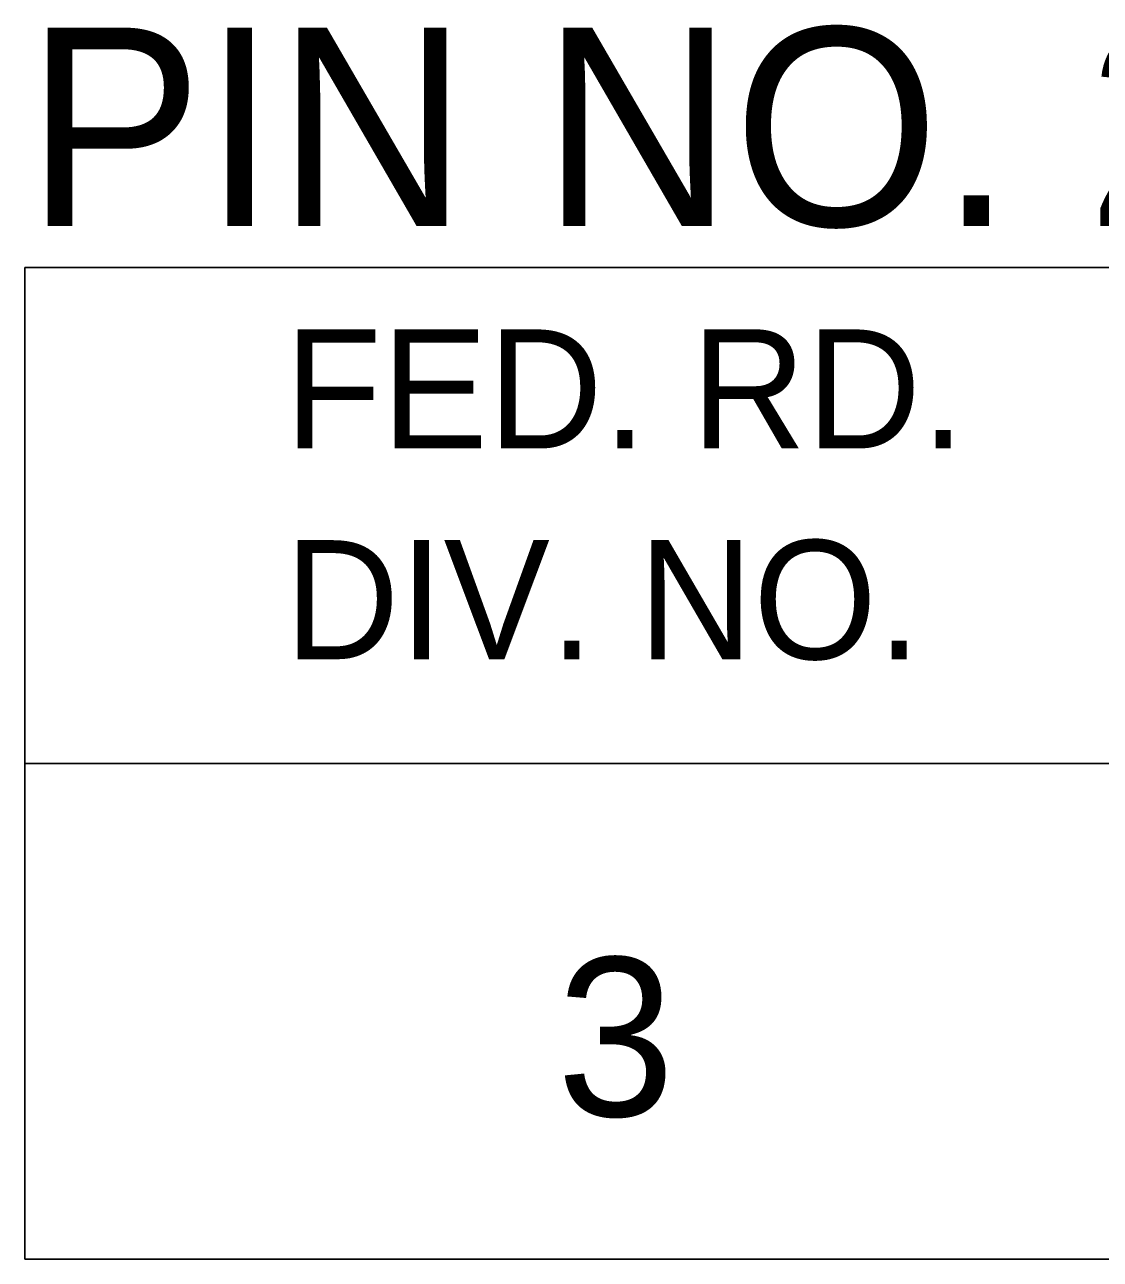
# Model space of a CAD drawing. Extents: x 1000 to 1162, y 999 to 8520.
# Drawn here: x 1133.055 to 1135.766, y 7655.046 to 7658.157 of the extents above; entities that cross this region are included whole.
import ezdxf

# ---------------------------------------------------------------- set-up
doc = ezdxf.new("R2010")
doc.units = 0
doc.layers.add('Level 20', color=7, linetype='Continuous')
doc.layers.add('Level 3', color=7, linetype='Continuous')

msp = doc.modelspace()

# ---------------------------------------------------------------- linework, layer by layer
at = {"layer": 'Level 3'}
for p, q in [((1133.055, 7657.5458), (1161.555, 7657.5458)), ((1133.055, 7657.5458), (1133.055, 7655.0458)), ((1133.055, 7657.5458), (1161.555, 7657.5458)), ((1133.055, 7657.5458), (1133.055, 7655.0458)), ((1133.055, 7657.5458), (1161.555, 7657.5458)), ((1133.055, 7657.5458), (1133.055, 7655.0458)), ((1133.055, 7657.5458), (1161.555, 7657.5458)), ((1133.055, 7657.5458), (1133.055, 7655.0458)), ((1133.055, 7657.5458), (1161.555, 7657.5458)), ((1133.055, 7657.5458), (1133.055, 7655.0458)), ((1133.055, 7657.5458), (1161.555, 7657.5458)), ((1133.055, 7657.5458), (1133.055, 7655.0458)), ((1133.055, 7657.5458), (1161.555, 7657.5458)), ((1133.055, 7657.5458), (1133.055, 7655.0458)), ((1133.055, 7657.5458), (1161.555, 7657.5458)), ((1133.055, 7657.5458), (1133.055, 7655.0458)), ((1133.055, 7657.5458), (1161.555, 7657.5458)), ((1133.055, 7657.5458), (1133.055, 7655.0458)), ((1133.055, 7657.5458), (1161.555, 7657.5458)), ((1133.055, 7657.5458), (1133.055, 7655.0458)), ((1133.055, 7657.5458), (1161.555, 7657.5458)), ((1133.055, 7657.5458), (1133.055, 7655.0458)), ((1133.055, 7657.5458), (1161.555, 7657.5458)), ((1133.055, 7657.5458), (1133.055, 7655.0458)), ((1133.055, 7657.5458), (1161.555, 7657.5458)), ((1133.055, 7657.5458), (1133.055, 7655.0458)), ((1133.055, 7657.5458), (1161.555, 7657.5458)), ((1133.055, 7657.5458), (1133.055, 7655.0458)), ((1133.055, 7657.5458), (1161.555, 7657.5458)), ((1133.055, 7657.5458), (1133.055, 7655.0458)), ((1133.055, 7657.5458), (1161.555, 7657.5458)), ((1133.055, 7657.5458), (1133.055, 7655.0458)), ((1133.055, 7657.5458), (1161.555, 7657.5458)), ((1133.055, 7657.5458), (1133.055, 7655.0458)), ((1133.055, 7657.5458), (1161.555, 7657.5458)), ((1133.055, 7657.5458), (1133.055, 7655.0458)), ((1133.055, 7657.5458), (1161.555, 7657.5458)), ((1133.055, 7657.5458), (1133.055, 7655.0458)), ((1133.055, 7657.5458), (1161.555, 7657.5458)), ((1133.055, 7657.5458), (1133.055, 7655.0458)), ((1133.055, 7657.5458), (1161.555, 7657.5458)), ((1133.055, 7657.5458), (1133.055, 7655.0458)), ((1133.055, 7657.5458), (1161.555, 7657.5458)), ((1133.055, 7657.5458), (1133.055, 7655.0458)), ((1133.055, 7657.5458), (1161.555, 7657.5458)), ((1133.055, 7657.5458), (1133.055, 7655.0458)), ((1133.055, 7657.5458), (1161.555, 7657.5458)), ((1133.055, 7657.5458), (1133.055, 7655.0458)), ((1133.055, 7657.5458), (1161.555, 7657.5458)), ((1133.055, 7657.5458), (1133.055, 7655.0458)), ((1133.055, 7657.5458), (1161.555, 7657.5458)), ((1133.055, 7657.5458), (1133.055, 7655.0458)), ((1133.055, 7657.5458), (1161.555, 7657.5458)), ((1133.055, 7657.5458), (1133.055, 7655.0458)), ((1133.055, 7657.5458), (1161.555, 7657.5458)), ((1133.055, 7657.5458), (1133.055, 7655.0458)), ((1133.055, 7657.5458), (1161.555, 7657.5458)), ((1133.055, 7657.5458), (1133.055, 7655.0458)), ((1133.055, 7657.5458), (1161.555, 7657.5458)), ((1133.055, 7657.5458), (1133.055, 7655.0458)), ((1133.055, 7657.5458), (1161.555, 7657.5458)), ((1133.055, 7657.5458), (1133.055, 7655.0458)), ((1133.055, 7657.5458), (1161.555, 7657.5458)), ((1133.055, 7657.5458), (1133.055, 7655.0458)), ((1133.055, 7657.5458), (1161.555, 7657.5458)), ((1133.055, 7657.5458), (1133.055, 7655.0458)), ((1133.055, 7657.5458), (1161.555, 7657.5458)), ((1133.055, 7657.5458), (1133.055, 7655.0458)), ((1133.055, 7657.5458), (1161.555, 7657.5458)), ((1133.055, 7657.5458), (1133.055, 7655.0458)), ((1133.055, 7657.5458), (1161.555, 7657.5458)), ((1133.055, 7657.5458), (1133.055, 7655.0458)), ((1133.055, 7657.5458), (1161.555, 7657.5458)), ((1133.055, 7657.5458), (1133.055, 7655.0458)), ((1133.055, 7657.5458), (1161.555, 7657.5458)), ((1133.055, 7657.5458), (1133.055, 7655.0458)), ((1133.055, 7657.5458), (1161.555, 7657.5458)), ((1133.055, 7657.5458), (1133.055, 7655.0458)), ((1133.055, 7657.5458), (1161.555, 7657.5458)), ((1133.055, 7657.5458), (1133.055, 7655.0458)), ((1133.055, 7657.5458), (1161.555, 7657.5458)), ((1133.055, 7657.5458), (1133.055, 7655.0458)), ((1133.055, 7657.5458), (1161.555, 7657.5458)), ((1133.055, 7657.5458), (1133.055, 7655.0458)), ((1133.055, 7657.5458), (1161.555, 7657.5458)), ((1133.055, 7657.5458), (1133.055, 7655.0458)), ((1133.055, 7657.5458), (1161.555, 7657.5458)), ((1133.055, 7657.5458), (1133.055, 7655.0458)), ((1133.055, 7657.5458), (1161.555, 7657.5458)), ((1133.055, 7657.5458), (1133.055, 7655.0458)), ((1133.055, 7657.5458), (1161.555, 7657.5458)), ((1133.055, 7657.5458), (1133.055, 7655.0458)), ((1133.055, 7657.5458), (1161.555, 7657.5458)), ((1133.055, 7657.5458), (1133.055, 7655.0458)), ((1133.055, 7657.5458), (1161.555, 7657.5458)), ((1133.055, 7657.5458), (1133.055, 7655.0458)), ((1133.055, 7657.5458), (1161.555, 7657.5458)), ((1133.055, 7657.5458), (1133.055, 7655.0458)), ((1133.055, 7657.5458), (1161.555, 7657.5458)), ((1133.055, 7657.5458), (1133.055, 7655.0458)), ((1133.055, 7657.5458), (1161.555, 7657.5458)), ((1133.055, 7657.5458), (1133.055, 7655.0458)), ((1133.055, 7657.5458), (1161.555, 7657.5458)), ((1133.055, 7657.5458), (1133.055, 7655.0458)), ((1133.055, 7657.5458), (1161.555, 7657.5458)), ((1133.055, 7657.5458), (1133.055, 7655.0458)), ((1133.055, 7657.5458), (1161.555, 7657.5458)), ((1133.055, 7657.5458), (1133.055, 7655.0458)), ((1133.055, 7657.5458), (1161.555, 7657.5458)), ((1133.055, 7657.5458), (1133.055, 7655.0458)), ((1133.055, 7657.5458), (1161.555, 7657.5458)), ((1133.055, 7657.5458), (1133.055, 7655.0458)), ((1133.055, 7656.2958), (1161.555, 7656.2958)), ((1133.055, 7656.2958), (1161.555, 7656.2958)), ((1133.055, 7656.2958), (1161.555, 7656.2958)), ((1133.055, 7656.2958), (1161.555, 7656.2958)), ((1133.055, 7656.2958), (1161.555, 7656.2958)), ((1133.055, 7656.2958), (1161.555, 7656.2958)), ((1133.055, 7656.2958), (1161.555, 7656.2958)), ((1133.055, 7656.2958), (1161.555, 7656.2958)), ((1133.055, 7656.2958), (1161.555, 7656.2958)), ((1133.055, 7656.2958), (1161.555, 7656.2958)), ((1133.055, 7656.2958), (1161.555, 7656.2958)), ((1133.055, 7656.2958), (1161.555, 7656.2958)), ((1133.055, 7656.2958), (1161.555, 7656.2958)), ((1133.055, 7656.2958), (1161.555, 7656.2958)), ((1133.055, 7656.2958), (1161.555, 7656.2958)), ((1133.055, 7656.2958), (1161.555, 7656.2958)), ((1133.055, 7656.2958), (1161.555, 7656.2958)), ((1133.055, 7656.2958), (1161.555, 7656.2958)), ((1133.055, 7656.2958), (1161.555, 7656.2958)), ((1133.055, 7656.2958), (1161.555, 7656.2958)), ((1133.055, 7656.2958), (1161.555, 7656.2958)), ((1133.055, 7656.2958), (1161.555, 7656.2958)), ((1133.055, 7656.2958), (1161.555, 7656.2958)), ((1133.055, 7656.2958), (1161.555, 7656.2958)), ((1133.055, 7656.2958), (1161.555, 7656.2958)), ((1133.055, 7656.2958), (1161.555, 7656.2958)), ((1133.055, 7656.2958), (1161.555, 7656.2958)), ((1133.055, 7656.2958), (1161.555, 7656.2958)), ((1133.055, 7656.2958), (1161.555, 7656.2958)), ((1133.055, 7656.2958), (1161.555, 7656.2958)), ((1133.055, 7656.2958), (1161.555, 7656.2958)), ((1133.055, 7656.2958), (1161.555, 7656.2958)), ((1133.055, 7656.2958), (1161.555, 7656.2958)), ((1133.055, 7656.2958), (1161.555, 7656.2958)), ((1133.055, 7656.2958), (1161.555, 7656.2958)), ((1133.055, 7656.2958), (1161.555, 7656.2958)), ((1133.055, 7656.2958), (1161.555, 7656.2958)), ((1133.055, 7656.2958), (1161.555, 7656.2958)), ((1133.055, 7656.2958), (1161.555, 7656.2958)), ((1133.055, 7656.2958), (1161.555, 7656.2958)), ((1133.055, 7656.2958), (1161.555, 7656.2958)), ((1133.055, 7656.2958), (1161.555, 7656.2958)), ((1133.055, 7656.2958), (1161.555, 7656.2958)), ((1133.055, 7656.2958), (1161.555, 7656.2958)), ((1133.055, 7656.2958), (1161.555, 7656.2958)), ((1133.055, 7656.2958), (1161.555, 7656.2958)), ((1133.055, 7656.2958), (1161.555, 7656.2958)), ((1133.055, 7656.2958), (1161.555, 7656.2958)), ((1133.055, 7656.2958), (1161.555, 7656.2958)), ((1133.055, 7656.2958), (1161.555, 7656.2958)), ((1133.055, 7656.2958), (1161.555, 7656.2958)), ((1133.055, 7656.2958), (1161.555, 7656.2958)), ((1133.055, 7656.2958), (1161.555, 7656.2958)), ((1133.055, 7656.2958), (1161.555, 7656.2958)), ((1133.055, 7656.2958), (1161.555, 7656.2958)), ((1133.055, 7656.2958), (1161.555, 7656.2958)), ((1133.055, 7655.0458), (1161.555, 7655.0458)), ((1133.055, 7655.0458), (1161.555, 7655.0458)), ((1133.055, 7655.0458), (1161.555, 7655.0458)), ((1133.055, 7655.0458), (1161.555, 7655.0458)), ((1133.055, 7655.0458), (1161.555, 7655.0458)), ((1133.055, 7655.0458), (1161.555, 7655.0458)), ((1133.055, 7655.0458), (1161.555, 7655.0458)), ((1133.055, 7655.0458), (1161.555, 7655.0458)), ((1133.055, 7655.0458), (1161.555, 7655.0458)), ((1133.055, 7655.0458), (1161.555, 7655.0458)), ((1133.055, 7655.0458), (1161.555, 7655.0458)), ((1133.055, 7655.0458), (1161.555, 7655.0458)), ((1133.055, 7655.0458), (1161.555, 7655.0458)), ((1133.055, 7655.0458), (1161.555, 7655.0458)), ((1133.055, 7655.0458), (1161.555, 7655.0458)), ((1133.055, 7655.0458), (1161.555, 7655.0458)), ((1133.055, 7655.0458), (1161.555, 7655.0458)), ((1133.055, 7655.0458), (1161.555, 7655.0458)), ((1133.055, 7655.0458), (1161.555, 7655.0458)), ((1133.055, 7655.0458), (1161.555, 7655.0458)), ((1133.055, 7655.0458), (1161.555, 7655.0458)), ((1133.055, 7655.0458), (1161.555, 7655.0458)), ((1133.055, 7655.0458), (1161.555, 7655.0458)), ((1133.055, 7655.0458), (1161.555, 7655.0458)), ((1133.055, 7655.0458), (1161.555, 7655.0458)), ((1133.055, 7655.0458), (1161.555, 7655.0458)), ((1133.055, 7655.0458), (1161.555, 7655.0458)), ((1133.055, 7655.0458), (1161.555, 7655.0458)), ((1133.055, 7655.0458), (1161.555, 7655.0458)), ((1133.055, 7655.0458), (1161.555, 7655.0458)), ((1133.055, 7655.0458), (1161.555, 7655.0458)), ((1133.055, 7655.0458), (1161.555, 7655.0458)), ((1133.055, 7655.0458), (1161.555, 7655.0458)), ((1133.055, 7655.0458), (1161.555, 7655.0458)), ((1133.055, 7655.0458), (1161.555, 7655.0458)), ((1133.055, 7655.0458), (1161.555, 7655.0458)), ((1133.055, 7655.0458), (1161.555, 7655.0458)), ((1133.055, 7655.0458), (1161.555, 7655.0458)), ((1133.055, 7655.0458), (1161.555, 7655.0458)), ((1133.055, 7655.0458), (1161.555, 7655.0458)), ((1133.055, 7655.0458), (1161.555, 7655.0458)), ((1133.055, 7655.0458), (1161.555, 7655.0458)), ((1133.055, 7655.0458), (1161.555, 7655.0458)), ((1133.055, 7655.0458), (1161.555, 7655.0458)), ((1133.055, 7655.0458), (1161.555, 7655.0458)), ((1133.055, 7655.0458), (1161.555, 7655.0458)), ((1133.055, 7655.0458), (1161.555, 7655.0458)), ((1133.055, 7655.0458), (1161.555, 7655.0458)), ((1133.055, 7655.0458), (1161.555, 7655.0458)), ((1133.055, 7655.0458), (1161.555, 7655.0458)), ((1133.055, 7655.0458), (1161.555, 7655.0458)), ((1133.055, 7655.0458), (1161.555, 7655.0458)), ((1133.055, 7655.0458), (1161.555, 7655.0458)), ((1133.055, 7655.0458), (1161.555, 7655.0458)), ((1133.055, 7655.0458), (1161.555, 7655.0458)), ((1133.055, 7655.0458), (1161.555, 7655.0458))]:
    msp.add_line(p, q, dxfattribs=at)

# ---------------------------------------------------------------- texts
at = {"layer": 'Level 20'}
msp.add_text('PIN NO. 26432', height=0.5, dxfattribs=at).set_placement((1133.0578, 7657.65))
at = {"layer": 'Level 3'}
for s, height, p in [('FED. RD.', 0.3, (1133.7098, 7657.0896)), ('FED. RD.', 0.3, (1133.7098, 7657.0896)), ('FED. RD.', 0.3, (1133.7098, 7657.0896)), ('FED. RD.', 0.3, (1133.7098, 7657.0896)), ('FED. RD.', 0.3, (1133.7098, 7657.0896)), ('FED. RD.', 0.3, (1133.7098, 7657.0896)), ('FED. RD.', 0.3, (1133.7098, 7657.0896)), ('FED. RD.', 0.3, (1133.7098, 7657.0896)), ('FED. RD.', 0.3, (1133.7098, 7657.0896)), ('FED. RD.', 0.3, (1133.7098, 7657.0896)), ('FED. RD.', 0.3, (1133.7098, 7657.0896)), ('FED. RD.', 0.3, (1133.7098, 7657.0896)), ('FED. RD.', 0.3, (1133.7098, 7657.0896)), ('FED. RD.', 0.3, (1133.7098, 7657.0896)), ('FED. RD.', 0.3, (1133.7098, 7657.0896)), ('FED. RD.', 0.3, (1133.7098, 7657.0896)), ('FED. RD.', 0.3, (1133.7098, 7657.0896)), ('FED. RD.', 0.3, (1133.7098, 7657.0896)), ('FED. RD.', 0.3, (1133.7098, 7657.0896)), ('FED. RD.', 0.3, (1133.7098, 7657.0896)), ('FED. RD.', 0.3, (1133.7098, 7657.0896)), ('FED. RD.', 0.3, (1133.7098, 7657.0896)), ('FED. RD.', 0.3, (1133.7098, 7657.0896)), ('FED. RD.', 0.3, (1133.7098, 7657.0896)), ('FED. RD.', 0.3, (1133.7098, 7657.0896)), ('FED. RD.', 0.3, (1133.7098, 7657.0896)), ('FED. RD.', 0.3, (1133.7098, 7657.0896)), ('FED. RD.', 0.3, (1133.7098, 7657.0896)), ('FED. RD.', 0.3, (1133.7098, 7657.0896)), ('FED. RD.', 0.3, (1133.7098, 7657.0896)), ('FED. RD.', 0.3, (1133.7098, 7657.0896)), ('FED. RD.', 0.3, (1133.7098, 7657.0896)), ('FED. RD.', 0.3, (1133.7098, 7657.0896)), ('FED. RD.', 0.3, (1133.7098, 7657.0896)), ('FED. RD.', 0.3, (1133.7098, 7657.0896)), ('FED. RD.', 0.3, (1133.7098, 7657.0896)), ('FED. RD.', 0.3, (1133.7098, 7657.0896)), ('FED. RD.', 0.3, (1133.7098, 7657.0896)), ('FED. RD.', 0.3, (1133.7098, 7657.0896)), ('FED. RD.', 0.3, (1133.7098, 7657.0896)), ('FED. RD.', 0.3, (1133.7098, 7657.0896)), ('FED. RD.', 0.3, (1133.7098, 7657.0896)), ('FED. RD.', 0.3, (1133.7098, 7657.0896)), ('FED. RD.', 0.3, (1133.7098, 7657.0896)), ('FED. RD.', 0.3, (1133.7098, 7657.0896)), ('FED. RD.', 0.3, (1133.7098, 7657.0896)), ('FED. RD.', 0.3, (1133.7098, 7657.0896)), ('FED. RD.', 0.3, (1133.7098, 7657.0896)), ('FED. RD.', 0.3, (1133.7098, 7657.0896)), ('FED. RD.', 0.3, (1133.7098, 7657.0896)), ('FED. RD.', 0.3, (1133.7098, 7657.0896)), ('FED. RD.', 0.3, (1133.7098, 7657.0896)), ('FED. RD.', 0.3, (1133.7098, 7657.0896)), ('FED. RD.', 0.3, (1133.7098, 7657.0896)), ('FED. RD.', 0.3, (1133.7098, 7657.0896)), ('FED. RD.', 0.3, (1133.7098, 7657.0896)), ('DIV. NO.', 0.3, (1133.7098, 7656.5583)), ('DIV. NO.', 0.3, (1133.7098, 7656.5583)), ('DIV. NO.', 0.3, (1133.7098, 7656.5583)), ('DIV. NO.', 0.3, (1133.7098, 7656.5583)), ('DIV. NO.', 0.3, (1133.7098, 7656.5583)), ('DIV. NO.', 0.3, (1133.7098, 7656.5583)), ('DIV. NO.', 0.3, (1133.7098, 7656.5583)), ('DIV. NO.', 0.3, (1133.7098, 7656.5583)), ('DIV. NO.', 0.3, (1133.7098, 7656.5583)), ('DIV. NO.', 0.3, (1133.7098, 7656.5583)), ('DIV. NO.', 0.3, (1133.7098, 7656.5583)), ('DIV. NO.', 0.3, (1133.7098, 7656.5583)), ('DIV. NO.', 0.3, (1133.7098, 7656.5583)), ('DIV. NO.', 0.3, (1133.7098, 7656.5583)), ('DIV. NO.', 0.3, (1133.7098, 7656.5583)), ('DIV. NO.', 0.3, (1133.7098, 7656.5583)), ('DIV. NO.', 0.3, (1133.7098, 7656.5583)), ('DIV. NO.', 0.3, (1133.7098, 7656.5583)), ('DIV. NO.', 0.3, (1133.7098, 7656.5583)), ('DIV. NO.', 0.3, (1133.7098, 7656.5583)), ('DIV. NO.', 0.3, (1133.7098, 7656.5583)), ('DIV. NO.', 0.3, (1133.7098, 7656.5583)), ('DIV. NO.', 0.3, (1133.7098, 7656.5583)), ('DIV. NO.', 0.3, (1133.7098, 7656.5583)), ('DIV. NO.', 0.3, (1133.7098, 7656.5583)), ('DIV. NO.', 0.3, (1133.7098, 7656.5583)), ('DIV. NO.', 0.3, (1133.7098, 7656.5583)), ('DIV. NO.', 0.3, (1133.7098, 7656.5583)), ('DIV. NO.', 0.3, (1133.7098, 7656.5583)), ('DIV. NO.', 0.3, (1133.7098, 7656.5583)), ('DIV. NO.', 0.3, (1133.7098, 7656.5583)), ('DIV. NO.', 0.3, (1133.7098, 7656.5583)), ('DIV. NO.', 0.3, (1133.7098, 7656.5583)), ('DIV. NO.', 0.3, (1133.7098, 7656.5583)), ('DIV. NO.', 0.3, (1133.7098, 7656.5583)), ('DIV. NO.', 0.3, (1133.7098, 7656.5583)), ('DIV. NO.', 0.3, (1133.7098, 7656.5583)), ('DIV. NO.', 0.3, (1133.7098, 7656.5583)), ('DIV. NO.', 0.3, (1133.7098, 7656.5583)), ('DIV. NO.', 0.3, (1133.7098, 7656.5583)), ('DIV. NO.', 0.3, (1133.7098, 7656.5583)), ('DIV. NO.', 0.3, (1133.7098, 7656.5583)), ('DIV. NO.', 0.3, (1133.7098, 7656.5583)), ('DIV. NO.', 0.3, (1133.7098, 7656.5583)), ('DIV. NO.', 0.3, (1133.7098, 7656.5583)), ('DIV. NO.', 0.3, (1133.7098, 7656.5583)), ('DIV. NO.', 0.3, (1133.7098, 7656.5583)), ('DIV. NO.', 0.3, (1133.7098, 7656.5583)), ('DIV. NO.', 0.3, (1133.7098, 7656.5583)), ('DIV. NO.', 0.3, (1133.7098, 7656.5583)), ('DIV. NO.', 0.3, (1133.7098, 7656.5583)), ('DIV. NO.', 0.3, (1133.7098, 7656.5583)), ('DIV. NO.', 0.3, (1133.7098, 7656.5583)), ('DIV. NO.', 0.3, (1133.7098, 7656.5583)), ('DIV. NO.', 0.3, (1133.7098, 7656.5583)), ('DIV. NO.', 0.3, (1133.7098, 7656.5583)), ('3', 0.4, (1134.3961, 7655.4065)), ('3', 0.4, (1134.3961, 7655.4065)), ('3', 0.4, (1134.3961, 7655.4065)), ('3', 0.4, (1134.3961, 7655.4065)), ('3', 0.4, (1134.3961, 7655.4065)), ('3', 0.4, (1134.3961, 7655.4065)), ('3', 0.4, (1134.3961, 7655.4065)), ('3', 0.4, (1134.3961, 7655.4065)), ('3', 0.4, (1134.3961, 7655.4065)), ('3', 0.4, (1134.3961, 7655.4065)), ('3', 0.4, (1134.3961, 7655.4065)), ('3', 0.4, (1134.3961, 7655.4065)), ('3', 0.4, (1134.3961, 7655.4065)), ('3', 0.4, (1134.3961, 7655.4065)), ('3', 0.4, (1134.3961, 7655.4065)), ('3', 0.4, (1134.3961, 7655.4065)), ('3', 0.4, (1134.3961, 7655.4065)), ('3', 0.4, (1134.3961, 7655.4065)), ('3', 0.4, (1134.3961, 7655.4065)), ('3', 0.4, (1134.3961, 7655.4065)), ('3', 0.4, (1134.3961, 7655.4065)), ('3', 0.4, (1134.3961, 7655.4065)), ('3', 0.4, (1134.3961, 7655.4065)), ('3', 0.4, (1134.3961, 7655.4065)), ('3', 0.4, (1134.3961, 7655.4065)), ('3', 0.4, (1134.3961, 7655.4065)), ('3', 0.4, (1134.3961, 7655.4065)), ('3', 0.4, (1134.3961, 7655.4065)), ('3', 0.4, (1134.3961, 7655.4065)), ('3', 0.4, (1134.3961, 7655.4065)), ('3', 0.4, (1134.3961, 7655.4065)), ('3', 0.4, (1134.3961, 7655.4065)), ('3', 0.4, (1134.3961, 7655.4065)), ('3', 0.4, (1134.3961, 7655.4065)), ('3', 0.4, (1134.3961, 7655.4065)), ('3', 0.4, (1134.3961, 7655.4065)), ('3', 0.4, (1134.3961, 7655.4065)), ('3', 0.4, (1134.3961, 7655.4065)), ('3', 0.4, (1134.3961, 7655.4065)), ('3', 0.4, (1134.3961, 7655.4065)), ('3', 0.4, (1134.3961, 7655.4065)), ('3', 0.4, (1134.3961, 7655.4065)), ('3', 0.4, (1134.3961, 7655.4065)), ('3', 0.4, (1134.3961, 7655.4065)), ('3', 0.4, (1134.3961, 7655.4065)), ('3', 0.4, (1134.3961, 7655.4065)), ('3', 0.4, (1134.3961, 7655.4065)), ('3', 0.4, (1134.3961, 7655.4065)), ('3', 0.4, (1134.3961, 7655.4065)), ('3', 0.4, (1134.3961, 7655.4065)), ('3', 0.4, (1134.3961, 7655.4065)), ('3', 0.4, (1134.3961, 7655.4065)), ('3', 0.4, (1134.3961, 7655.4065)), ('3', 0.4, (1134.3961, 7655.4065)), ('3', 0.4, (1134.3961, 7655.4065)), ('3', 0.4, (1134.3961, 7655.4065))]:
    msp.add_text(s, height=height, dxfattribs=at).set_placement(p)

doc.saveas('drawing.dxf')
